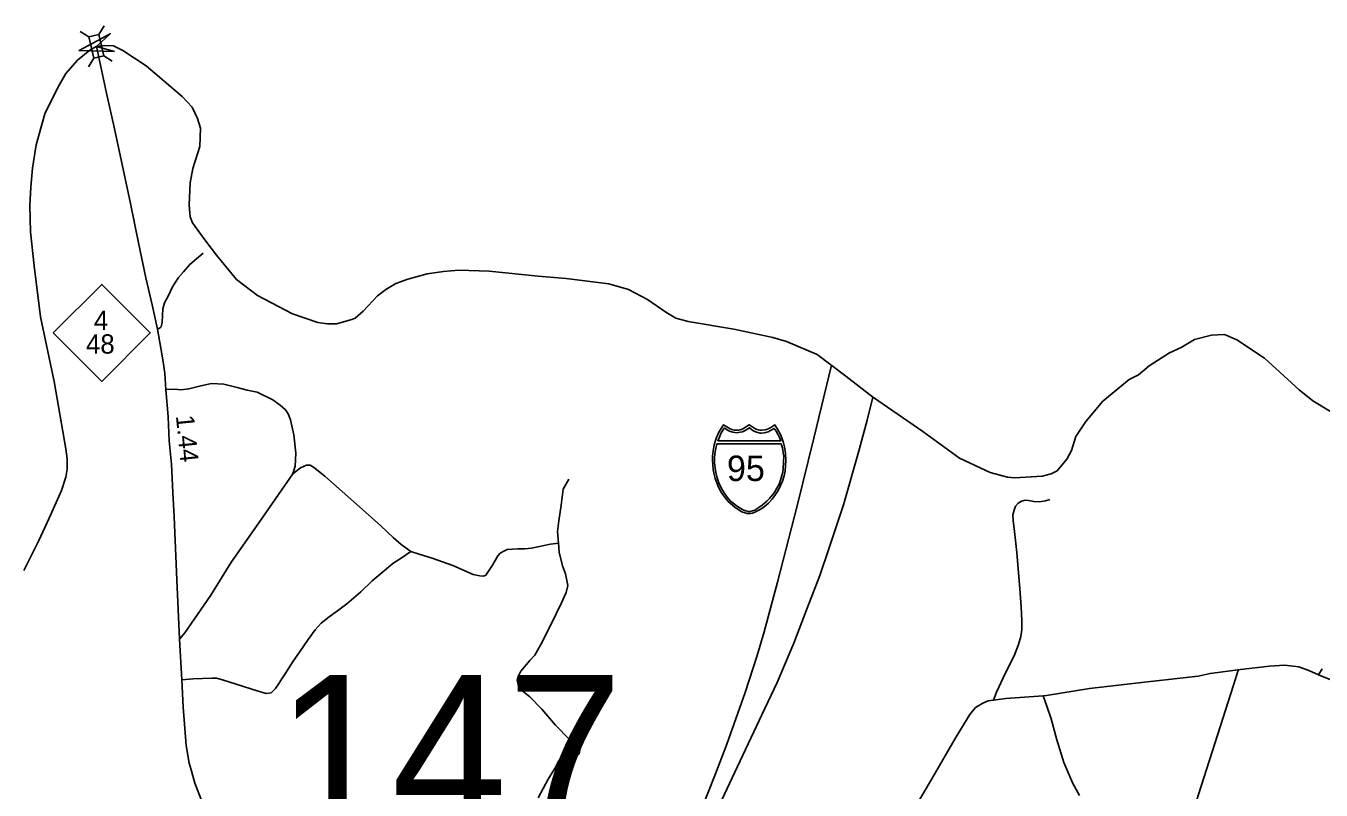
# Model space of a CAD drawing. Extents: x 2220236 to 2384410, y 720751 to 894131.
# Drawn here: x 2352528 to 2361419, y 870428 to 875674 of the extents above; entities that cross this region are included whole.
import ezdxf

# ---------------------------------------------------------------- set-up
doc = ezdxf.new("R2010")
doc.units = 0
doc.layers.add('Default', color=7, linetype='Continuous')

msp = doc.modelspace()

# ---------------------------------------------------------------- linework, layer by layer
at = {"layer": 'Default'}
for p, q in [((2352900.9, 875635.7), (2352959.5, 875599.2)), ((2353064.7, 875673.7), (2353028.2, 875615.1)), ((2352994.9, 875452.3), (2352958.4, 875393.7)), ((2353062.1, 875467.9), (2353120.6, 875431.4))]:
    msp.add_line(p, q, dxfattribs=at)
for points in [[(2360755.3, 873554.6), (2360665.3, 873550.1), (2360550.5, 873520.9), (2360458, 873466.4), (2360378.4, 873429.3), (2360237.7, 873339.7), (2360166.3, 873278.8), (2360100.5, 873246.2), (2359920.6, 873097.6), (2359803.6, 872958), (2359736.1, 872854.4), (2359704.8, 872759.4), (2359673.4, 872699.1), (2359606.5, 872618.3), (2359566.7, 872597.9), (2359502.9, 872583.1), (2359317.1, 872570.9), (2359265.1, 872576.3), (2359146.7, 872608.9), (2358937.6, 872706.4), (2358685.3, 872888.2), (2358338.9, 873126.9), (2358157, 873268.7), (2357959.4, 873418.2), (2357748.4, 873507.8), (2357656, 873534.7), (2357387.4, 873591.5), (2357074.9, 873643.7), (2356988.5, 873666.6), (2356920.2, 873707.8), (2356795.1, 873796.3), (2356664.3, 873864.6), (2356529.8, 873903.1), (2356237.6, 873939.6), (2356043.5, 873955.2), (2355707.1, 873989.1), (2355499.1, 873996.6), (2355395.2, 873987.3), (2355281.4, 873972), (2355149.9, 873934.4), (2355068.2, 873905.5), (2354998.9, 873864.6), (2354941.3, 873820), (2354842.7, 873714.9), (2354789.2, 873668.1), (2354765.4, 873657.9), (2354659.8, 873628.6), (2354597.8, 873627.9), (2354531.8, 873637.2), (2354357, 873697), (2354117.6, 873822.1), (2353974.2, 873932.3), (2353836.2, 874100.7), (2353757.1, 874205.7), (2353671.7, 874322.7), (2353655.2, 874362.4), (2353648.2, 874442.4), (2353654.5, 874596.2), (2353673.8, 874695.4), (2353721.9, 874845.1), (2353727.2, 874970.8), (2353705.9, 875037.6), (2353668.5, 875115.1), (2353601.7, 875190), (2353353.2, 875398.5), (2353192.9, 875505.5), (2353128.8, 875537.6), (2353067.3, 875540.2), (2353011.2, 875532.2), (2352965.8, 875508.2), (2352883, 875438.6), (2352802.8, 875347.7), (2352746.7, 875251.5), (2352658.5, 875069.7), (2352598.4, 874857.1), (2352574.4, 874696.7), (2352561, 874565.7), (2352555.7, 874440.1), (2352559.7, 874259.6), (2352583.7, 874027), (2352629.1, 873676.8), (2352721.3, 873231.6), (2352802.8, 872770.4), (2352810.8, 872700.9), (2352810.8, 872631.4), (2352802.8, 872575.2), (2352773.4, 872484.3), (2352688.3, 872295.4)], [(2353751.4, 870311), (2353688.2, 870474.4), (2353661.8, 870567.6), (2353649.5, 870611.5), (2353628.5, 870734.6), (2353608.3, 870996.4), (2353597.7, 871184.5), (2353582.8, 871464), (2353563.5, 871870), (2353545.9, 872303.8), (2353536.1, 872471.4), (2353527.7, 872665.4), (2353511.7, 872825.2), (2353503.8, 872991), (2353489.5, 873178.7), (2353482.1, 873288.6), (2353471.3, 873368.4), (2353454, 873462.1), (2353432.5, 873591.9), (2353394.6, 873759.5), (2353350.4, 873944.9), (2353301.4, 874184.2), (2353246.4, 874455.5), (2353134, 874977.5), (2353081.3, 875213), (2353011.7, 875532.3)], [(2353744.4, 874114.5), (2353653.1, 874035.4), (2353610.9, 873986.2), (2353575.8, 873947.5), (2353533.6, 873882.5), (2353505.5, 873817.5), (2353479.2, 873773.5), (2353466.9, 873731.4), (2353464.4, 873640.5), (2353456.2, 873608.3), (2353450.5, 873602.1), (2353432.5, 873591.9)], [(2361483.1, 873026.8), (2361362.8, 873099.8), (2361268.3, 873176.4), (2361029.8, 873392.5), (2360840.8, 873518.6), (2360755.3, 873554.6)], [(2358057.4, 873344), (2357936.7, 872842.5), (2357821.8, 872378.9), (2357687.5, 871854.9), (2357596, 871514), (2357547.3, 871352.3), (2357465.5, 871097.2), (2357339, 870742.6), (2357261.1, 870538.1), (2357142.3, 870240.1), (2357035.3, 870004.4), (2356918.4, 869753.1), (2356710.1, 869324.5), (2356472.6, 868823.9), (2356258.5, 868385.6), (2356117.8, 868097)], [(2354359.2, 872599.4), (2354376.8, 872652.2), (2354380.4, 872741.6), (2354367, 872867.5), (2354343.8, 872969.2), (2354327.3, 873010.9), (2354309, 873038.6), (2354274.5, 873070.2), (2354222.1, 873107.6), (2354115.9, 873158.4), (2354047.4, 873172.4), (2353978.9, 873191.8), (2353885.8, 873214.6), (2353801.5, 873218.1), (2353727.7, 873202.3), (2353646.9, 873181.2), (2353592.5, 873175.9), (2353550.3, 873179.4), (2353489.5, 873178.7)], [(2356202.3, 868062.9), (2356319.8, 868299.9), (2356690.7, 869086.9), (2357045, 869825.1), (2357249.4, 870244), (2357449.9, 870666.7), (2357580.4, 870943.3), (2357685.5, 871167.3), (2357798.4, 871436.1), (2357891.9, 871675.7), (2357977.6, 871899.7), (2358039.9, 872082.8), (2358139.1, 872386.7), (2358244.3, 872747.1), (2358301.7, 872967.2), (2358341.7, 873124.9)], [(2354359.2, 872599.4), (2354162.5, 872314.7), (2353935.9, 871987.8), (2353797.1, 871766.3), (2353619.7, 871506.2), (2353582.8, 871464)], [(2355170.5, 872065.2), (2355104.8, 872114.3), (2355049.5, 872161.8), (2354965.2, 872242.6), (2354817.6, 872372.7), (2354580.5, 872581.8), (2354503.2, 872645.1), (2354480.4, 872659.2), (2354454, 872659.2), (2354413.6, 872639.9), (2354359.2, 872599.4)], [(2356254, 872562.2), (2356217, 872493.7), (2356202.3, 872383.6), (2356185.5, 872275.5), (2356176.5, 872203.3), (2356183.4, 872123.3)], [(2359170.7, 871045.2), (2359191.2, 871100.1), (2359252.7, 871233.7), (2359310.7, 871349.7), (2359342.3, 871427.1), (2359358.1, 871481.5), (2359365.1, 871530.8), (2359363.4, 871590.5), (2359359.9, 871685.4), (2359351.1, 871808.5), (2359330, 872058.1), (2359314.2, 872203.9), (2359305.4, 872277.8), (2359303.6, 872316.4), (2359310.7, 872349.8), (2359321.2, 872376.2), (2359338.8, 872397.3), (2359361.6, 872411.3), (2359386.2, 872418.4), (2359410.8, 872414.9), (2359447.7, 872409.6), (2359484.6, 872406.1), (2359526.7, 872413.1), (2359555.7, 872423.6)], [(2352688.3, 872295.4), (2352616.2, 872140.6), (2352514.7, 871935.4)], [(2355170.5, 872065.2), (2355104.9, 872020.5), (2355046.9, 871982.5), (2354988.9, 871935), (2354959, 871910.4), (2354905.5, 871864.7), (2354828.2, 871789.1), (2354731.6, 871706.5), (2354666.6, 871657.3), (2354608.6, 871616.9), (2354555, 871573), (2354512.9, 871527.3), (2354465.5, 871460.5), (2354405.7, 871374.3), (2354363.6, 871312.8), (2354302.1, 871217.9), (2354242.4, 871124.8), (2354212.3, 871096.1), (2354176.4, 871089.6), (2354115.9, 871108.9), (2354021.1, 871138.8), (2353877, 871184.5), (2353836.6, 871195.1), (2353805, 871196.8), (2353676.8, 871191.5), (2353597.7, 871184.5)], [(2356183.4, 872123.3), (2356129.4, 872116.7), (2355997.9, 872089.1), (2355953.9, 872082.7), (2355905.8, 872084.1), (2355832, 872079.3), (2355808.2, 872068.9), (2355784.4, 872054.7), (2355768.5, 872036.5), (2355731.3, 871972.1), (2355686.1, 871903.4), (2355668.2, 871897.3), (2355644.3, 871898.9), (2355598.1, 871908.4), (2355459.4, 871968.8), (2355317.4, 872019.4), (2355234.8, 872044), (2355170.5, 872065.2)], [(2356183.4, 872123.3), (2356188.1, 872061.5), (2356211.2, 871967.8), (2356231.8, 871912), (2356246.9, 871832.2), (2356235.5, 871784.1), (2356204.4, 871713.8), (2356134.1, 871567), (2356061.9, 871426.2), (2356022.6, 871353.8), (2355987.1, 871317.3), (2355926, 871244.6), (2355908.4, 871212.4), (2355900.8, 871182.3), (2355907.2, 871152.3), (2355919.4, 871122.6), (2355986.1, 871067.3), (2356069.1, 870982.3), (2356162.4, 870873.5), (2356259.7, 870774.8), (2356303.9, 870745.2), (2356322.2, 870723.5), (2356330.5, 870701.7), (2356326.7, 870677.5), (2356312.9, 870667.3), (2356265, 870658.8), (2356231, 870658.4), (2356209, 870648.1), (2356187.3, 870630), (2356165.9, 870587.7), (2356112.9, 870503.1), (2356044.4, 870374.2)], [(2361400.1, 871217.9), (2361333.3, 871247.8), (2361266.6, 871274.1), (2361227.9, 871279.4), (2361168.2, 871284.7), (2361064.6, 871279.4), (2360865.2, 871256.6), (2360657.9, 871228.4), (2360573.6, 871209.1), (2360225.8, 871170.4), (2359829.7, 871124.7), (2359533.8, 871077.3), (2359510.7, 871075.5)], [(2360851, 871256.9), (2360816.2, 871147.4), (2360726.6, 870861.1), (2360577.4, 870396.9), (2360402, 869846.8), (2360287.6, 869495.8), (2360221.6, 869285.5), (2360217.9, 869259.4)], [(2361426.4, 871260.1), (2361400.1, 871217.9)], [(2361400.1, 871217.9), (2361484.7, 871184.7), (2361564.3, 871149), (2361616.6, 871123.3), (2361668.8, 871084.3), (2361744.2, 871019.6), (2361778.2, 870991.4), (2361789.9, 870974), (2361800.6, 870953.2), (2361807.3, 870936.6), (2361808.9, 870915.9), (2361808.1, 870881), (2361813.9, 870852), (2361817.2, 870822.1), (2361823.8, 870786.5), (2361837.1, 870736.7), (2361860.3, 870657.9), (2361895.2, 870584.8), (2361924.2, 870527.6), (2361940.8, 870498.5), (2361948.2, 870481.1), (2361949.9, 870466.2)], [(2359170.7, 871045.2), (2359132.4, 871040.4), (2359095.5, 871024.6), (2359046.3, 870994.7), (2359007.7, 870947.2), (2358914.6, 870792.5), (2358746.8, 870506), (2358563.9, 870194.5), (2358272.6, 869718.6), (2358068.8, 869381.1)], [(2359510.7, 871075.5), (2359254.5, 871056.2), (2359170.7, 871045.2)], [(2359759.6, 870390.7), (2359715.4, 870472.8), (2359653.2, 870617.2), (2359603.5, 870771.5), (2359566.2, 870917.1), (2359535.7, 871003), (2359510.7, 871075.5)]]:
    msp.add_lwpolyline(points, dxfattribs=at)
for points in [[(2353136.9, 875497.3), (2352893.1, 875504), (2353107.6, 875620.1), (2353011.7, 875532.3)], [(2353028.2, 875615.1), (2353062.4, 875467.9), (2352993.6, 875452), (2352959.5, 875599.2)], [(2352715.8, 873565.6), (2353048.8, 873898.6), (2353381.8, 873565.6), (2353048.8, 873232.6)], [(2357493, 872325.5), (2357502.5, 872326.4), (2357515.2, 872328.9), (2357527.6, 872332.9), (2357541.7, 872339.2), (2357562.5, 872350.7), (2357579.3, 872360.5), (2357598.6, 872373.5), (2357624.7, 872397.2), (2357650.8, 872424.6), (2357673.8, 872455.7), (2357692, 872484.7), (2357708.1, 872517.8), (2357721.5, 872548.8), (2357732.2, 872584.1), (2357739.3, 872618.3), (2357742.8, 872654), (2357745.2, 872693.6), (2357742.5, 872738.1), (2357734.8, 872783.7), (2357727.5, 872812), (2357716.5, 872846), (2357707.5, 872867.7), (2357686.6, 872906.1), (2357667.9, 872935.7), (2357640.7, 872916.5), (2357622.9, 872907.1), (2357612.1, 872902.2), (2357600.9, 872900), (2357580.4, 872897.6), (2357567.5, 872898.1), (2357555.6, 872900.8), (2357545.5, 872903), (2357537.2, 872907.1), (2357493, 872935.7), (2357448.7, 872907.1), (2357439.4, 872902.8), (2357429.9, 872900.8), (2357420.8, 872898.3), (2357405.6, 872897.6), (2357394.1, 872897.9), (2357382.2, 872900), (2357372.8, 872902), (2357362.3, 872907.1), (2357317.2, 872935.7), (2357299.5, 872910), (2357285, 872884.6), (2357269.6, 872848.6), (2357260.1, 872820.8), (2357253.3, 872797.9), (2357244.9, 872756), (2357240.6, 872719.4), (2357239.9, 872693.6), (2357244.6, 872629.1), (2357251.7, 872594.7), (2357258.9, 872566.9), (2357282.8, 872506.9), (2357300.7, 872473.3), (2357316.1, 872449.1), (2357337.7, 872421.9), (2357349.4, 872409), (2357394.2, 872369.8), (2357424.1, 872349.4), (2357448, 872336.5), (2357459.2, 872332.2), (2357476.8, 872327.3)], [(2357322.6, 872914.9), (2357311.6, 872898), (2357298.9, 872875.2), (2357288.7, 872851.5), (2357278.4, 872825.3), (2357709.9, 872825.2), (2357699.9, 872847.6), (2357689.1, 872870.1), (2357677.9, 872890.7), (2357664.2, 872910.6), (2357640, 872895.4), (2357622.4, 872887), (2357608.2, 872882.1), (2357596.2, 872879.5), (2357577.6, 872878), (2357569.3, 872878.5), (2357543.3, 872884.3), (2357525.8, 872891.5), (2357509.1, 872902.7), (2357495.6, 872915.4), (2357461.4, 872894.7), (2357446.2, 872888), (2357428.8, 872883.6), (2357409.7, 872881.2), (2357380.2, 872884.4), (2357357.2, 872892.3), (2357337.3, 872902.7)], [(2357712.5, 872803.9), (2357717.1, 872791.7), (2357723.5, 872764.7), (2357726.8, 872743.8), (2357730.2, 872719.8), (2357729.1, 872678.7), (2357727.1, 872636.1), (2357723.1, 872610.9), (2357717.9, 872588), (2357710.8, 872562.5), (2357699.2, 872528.7), (2357683.3, 872500), (2357663.4, 872468.2), (2357642, 872440.3), (2357632.6, 872428.8), (2357614.9, 872410.1), (2357582.7, 872384.2), (2357559.2, 872366.7), (2357531, 872350), (2357516.7, 872343.7), (2357500, 872340.2), (2357486.3, 872341.1), (2357469.7, 872345.5), (2357456.3, 872349.2), (2357426.8, 872365.1), (2357403, 872381.1), (2357363.2, 872413.7), (2357341.8, 872438.8), (2357321.7, 872468.2), (2357303.8, 872498.3), (2357284.8, 872538), (2357271.3, 872577.9), (2357261.5, 872620.9), (2357254.9, 872673.6), (2357254.2, 872705.6), (2357256.1, 872736.5), (2357259.1, 872752.6), (2357263, 872772.7), (2357270.8, 872803.7)]]:
    msp.add_lwpolyline(points, close=True, dxfattribs=at)

# ---------------------------------------------------------------- texts
for s, height, p in [('4', 132.5, (2352994.8, 873586.1)), ('48', 132.5, (2352940.3, 873423.9)), ('95', 175, (2357340.1, 872549.2)), ('147', 1066.27, (2354245.6, 870151.7))]:
    msp.add_text(s, height=height, dxfattribs=at).set_placement(p)
msp.add_text('1.44', height=125, rotation=275.71793, dxfattribs=at).set_placement((2353557.3, 872996.6))

doc.saveas('drawing.dxf')
